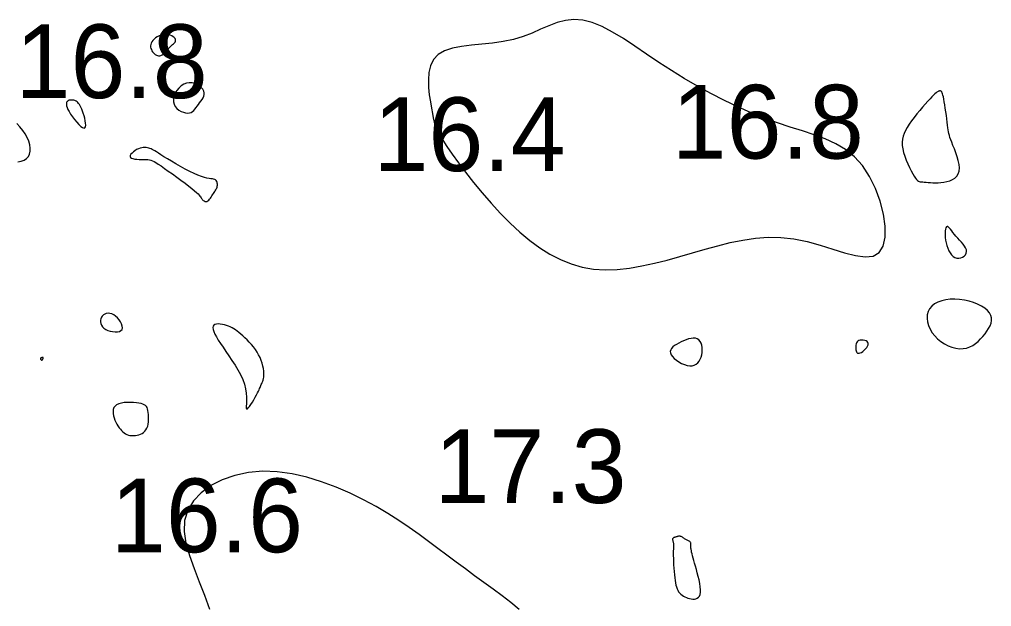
# Model space of a CAD drawing. Extents: x 3040093 to 3056816, y 408076 to 509144.
# Drawn here: x 3046417.5 to 3046483.4, y 434917.9 to 434957.8 of the extents above; entities that cross this region are included whole.
import ezdxf

# ---------------------------------------------------------------- set-up
doc = ezdxf.new("R2010")
doc.units = 0
doc.layers.add('V-CHAN-CONT-EL17', color=7, linetype='Continuous')
doc.layers.add('V-TOPO-SOUN-0610', color=7, linetype='Continuous')

msp = doc.modelspace()

# ---------------------------------------------------------------- linework, layer by layer
at = {"layer": 'V-CHAN-CONT-EL17'}
for points in [[(3046451.412, 434943.323), (3046452.08, 434942.766), (3046452.758, 434942.269), (3046453.45, 434941.835), (3046454.157, 434941.47), (3046454.881, 434941.177), (3046455.627, 434940.962), (3046456.395, 434940.828), (3046457.187, 434940.778), (3046458, 434940.803), (3046458.832, 434940.892), (3046459.676, 434941.035), (3046460.53, 434941.221), (3046461.39, 434941.439), (3046462.252, 434941.678), (3046463.112, 434941.927), (3046463.966, 434942.176), (3046464.817, 434942.412), (3046465.667, 434942.623), (3046466.518, 434942.796), (3046467.372, 434942.92), (3046468.232, 434942.983), (3046469.101, 434942.971), (3046469.981, 434942.873), (3046470.87, 434942.684), (3046471.752, 434942.437), (3046472.607, 434942.17), (3046473.414, 434941.924), (3046474.153, 434941.739), (3046474.804, 434941.653), (3046475.347, 434941.706), (3046475.761, 434941.939), (3046476.031, 434942.377), (3046476.163, 434942.989), (3046476.167, 434943.731), (3046476.053, 434944.559), (3046475.832, 434945.429), (3046475.515, 434946.295), (3046475.111, 434947.114), (3046474.631, 434947.841), (3046474.085, 434948.442), (3046473.478, 434948.93), (3046472.817, 434949.326), (3046472.106, 434949.655), (3046471.351, 434949.937), (3046470.557, 434950.196), (3046469.728, 434950.454), (3046468.871, 434950.735), (3046467.991, 434951.056), (3046467.093, 434951.418), (3046466.184, 434951.819), (3046465.27, 434952.255), (3046464.356, 434952.723), (3046463.448, 434953.219), (3046462.553, 434953.741), (3046461.677, 434954.285), (3046460.825, 434954.845), (3046459.998, 434955.406), (3046459.2, 434955.948), (3046458.43, 434956.452), (3046457.692, 434956.9), (3046456.985, 434957.272), (3046456.313, 434957.55), (3046455.675, 434957.715), (3046455.073, 434957.756), (3046454.496, 434957.689), (3046453.935, 434957.538), (3046453.378, 434957.329), (3046452.815, 434957.086), (3046452.234, 434956.833), (3046451.625, 434956.595), (3046450.976, 434956.396), (3046450.284, 434956.253), (3046449.563, 434956.154), (3046448.836, 434956.079), (3046448.125, 434956.008), (3046447.452, 434955.922), (3046446.838, 434955.8), (3046446.305, 434955.623), (3046445.876, 434955.371), (3046445.566, 434955.032), (3046445.363, 434954.618), (3046445.25, 434954.151), (3046445.21, 434953.651), (3046445.224, 434953.139), (3046445.275, 434952.636), (3046445.346, 434952.163), (3046445.419, 434951.74), (3046445.481, 434951.38), (3046445.539, 434951.071), (3046445.604, 434950.792), (3046445.69, 434950.524), (3046445.806, 434950.245), (3046445.966, 434949.935), (3046446.181, 434949.574), (3046446.463, 434949.142), (3046446.82, 434948.625), (3046447.246, 434948.034), (3046447.733, 434947.387), (3046448.271, 434946.702), (3046448.851, 434945.997), (3046449.464, 434945.289), (3046450.101, 434944.596), (3046450.753, 434943.935)], [(3046426.581, 434955.49), (3046426.642, 434955.428), (3046426.708, 434955.376), (3046426.779, 434955.333), (3046426.854, 434955.304), (3046426.931, 434955.289), (3046427.009, 434955.291), (3046427.089, 434955.312), (3046427.168, 434955.352), (3046427.248, 434955.41), (3046427.327, 434955.481), (3046427.407, 434955.562), (3046427.486, 434955.648), (3046427.564, 434955.737), (3046427.643, 434955.824), (3046427.721, 434955.906), (3046427.799, 434955.98), (3046427.873, 434956.047), (3046427.941, 434956.108), (3046427.999, 434956.166), (3046428.045, 434956.221), (3046428.075, 434956.276), (3046428.086, 434956.333), (3046428.076, 434956.393), (3046428.042, 434956.457), (3046427.986, 434956.522), (3046427.911, 434956.586), (3046427.82, 434956.644), (3046427.715, 434956.693), (3046427.599, 434956.731), (3046427.476, 434956.753), (3046427.348, 434956.756), (3046427.218, 434956.737), (3046427.088, 434956.699), (3046426.962, 434956.645), (3046426.842, 434956.577), (3046426.731, 434956.498), (3046426.631, 434956.412), (3046426.547, 434956.321), (3046426.48, 434956.228), (3046426.432, 434956.136), (3046426.403, 434956.045), (3046426.39, 434955.957), (3046426.393, 434955.87), (3046426.41, 434955.787), (3046426.439, 434955.707), (3046426.478, 434955.63), (3046426.526, 434955.557)], [(3046429.024, 434951.415), (3046429.133, 434951.453), (3046429.229, 434951.512), (3046429.316, 434951.588), (3046429.396, 434951.678), (3046429.473, 434951.778), (3046429.549, 434951.884), (3046429.628, 434951.994), (3046429.711, 434952.104), (3046429.795, 434952.213), (3046429.873, 434952.323), (3046429.941, 434952.434), (3046429.992, 434952.546), (3046430.021, 434952.66), (3046430.023, 434952.776), (3046429.992, 434952.895), (3046429.925, 434953.017), (3046429.824, 434953.135), (3046429.695, 434953.244), (3046429.544, 434953.338), (3046429.376, 434953.41), (3046429.197, 434953.454), (3046429.011, 434953.463), (3046428.824, 434953.432), (3046428.641, 434953.356), (3046428.469, 434953.241), (3046428.311, 434953.095), (3046428.174, 434952.926), (3046428.062, 434952.741), (3046427.981, 434952.549), (3046427.937, 434952.357), (3046427.935, 434952.173), (3046427.977, 434952.004), (3046428.058, 434951.853), (3046428.17, 434951.722), (3046428.304, 434951.61), (3046428.453, 434951.521), (3046428.607, 434951.456), (3046428.759, 434951.415), (3046428.9, 434951.402)], [(3046478.812, 434946.722), (3046478.934, 434946.71), (3046479.072, 434946.697), (3046479.224, 434946.686), (3046479.389, 434946.678), (3046479.564, 434946.675), (3046479.75, 434946.68), (3046479.944, 434946.695), (3046480.144, 434946.721), (3046480.345, 434946.762), (3046480.539, 434946.82), (3046480.72, 434946.898), (3046480.88, 434946.998), (3046481.015, 434947.124), (3046481.115, 434947.278), (3046481.175, 434947.463), (3046481.191, 434947.68), (3046481.168, 434947.922), (3046481.114, 434948.181), (3046481.037, 434948.448), (3046480.947, 434948.714), (3046480.85, 434948.97), (3046480.755, 434949.209), (3046480.67, 434949.421), (3046480.603, 434949.601), (3046480.55, 434949.754), (3046480.511, 434949.888), (3046480.48, 434950.013), (3046480.457, 434950.137), (3046480.437, 434950.267), (3046480.418, 434950.413), (3046480.397, 434950.583), (3046480.372, 434950.783), (3046480.342, 434951.007), (3046480.31, 434951.245), (3046480.275, 434951.49), (3046480.239, 434951.732), (3046480.203, 434951.964), (3046480.168, 434952.175), (3046480.135, 434952.359), (3046480.105, 434952.507), (3046480.078, 434952.622), (3046480.054, 434952.709), (3046480.032, 434952.772), (3046480.013, 434952.816), (3046479.997, 434952.844), (3046479.982, 434952.861), (3046479.97, 434952.872), (3046479.959, 434952.88), (3046479.95, 434952.886), (3046479.942, 434952.891), (3046479.936, 434952.894), (3046479.93, 434952.897), (3046479.924, 434952.899), (3046479.917, 434952.902), (3046479.911, 434952.904), (3046479.904, 434952.906), (3046479.895, 434952.909), (3046479.884, 434952.91), (3046479.871, 434952.911), (3046479.856, 434952.909), (3046479.837, 434952.905), (3046479.815, 434952.898), (3046479.788, 434952.888), (3046479.757, 434952.872), (3046479.718, 434952.849), (3046479.67, 434952.816), (3046479.61, 434952.768), (3046479.536, 434952.703), (3046479.446, 434952.617), (3046479.336, 434952.507), (3046479.205, 434952.37), (3046479.052, 434952.203), (3046478.881, 434952.012), (3046478.697, 434951.801), (3046478.507, 434951.576), (3046478.316, 434951.343), (3046478.129, 434951.106), (3046477.954, 434950.872), (3046477.794, 434950.646), (3046477.656, 434950.432), (3046477.54, 434950.227), (3046477.447, 434950.028), (3046477.379, 434949.831), (3046477.334, 434949.632), (3046477.316, 434949.426), (3046477.322, 434949.21), (3046477.356, 434948.981), (3046477.415, 434948.735), (3046477.497, 434948.479), (3046477.594, 434948.22), (3046477.703, 434947.964), (3046477.817, 434947.719), (3046477.93, 434947.493), (3046478.039, 434947.292), (3046478.137, 434947.124), (3046478.22, 434946.993), (3046478.291, 434946.898), (3046478.354, 434946.83), (3046478.414, 434946.787), (3046478.475, 434946.76), (3046478.541, 434946.746), (3046478.617, 434946.739), (3046478.706, 434946.732)], [(3046421.776, 434951.544), (3046421.723, 434951.678), (3046421.67, 434951.796), (3046421.617, 434951.898), (3046421.563, 434951.987), (3046421.51, 434952.061), (3046421.456, 434952.123), (3046421.403, 434952.173), (3046421.35, 434952.211), (3046421.298, 434952.241), (3046421.247, 434952.261), (3046421.197, 434952.275), (3046421.148, 434952.284), (3046421.101, 434952.288), (3046421.057, 434952.29), (3046421.014, 434952.29), (3046420.974, 434952.29), (3046420.936, 434952.289), (3046420.9, 434952.285), (3046420.867, 434952.279), (3046420.835, 434952.268), (3046420.805, 434952.252), (3046420.776, 434952.229), (3046420.748, 434952.2), (3046420.722, 434952.161), (3046420.7, 434952.112), (3046420.687, 434952.051), (3046420.685, 434951.976), (3046420.698, 434951.885), (3046420.729, 434951.777), (3046420.782, 434951.649), (3046420.861, 434951.501), (3046420.967, 434951.331), (3046421.094, 434951.149), (3046421.234, 434950.965), (3046421.381, 434950.789), (3046421.526, 434950.632), (3046421.662, 434950.504), (3046421.781, 434950.416), (3046421.876, 434950.377), (3046421.941, 434950.396), (3046421.978, 434950.465), (3046421.991, 434950.575), (3046421.983, 434950.715), (3046421.959, 434950.877), (3046421.923, 434951.051), (3046421.877, 434951.226), (3046421.827, 434951.393)], [(3046425.444, 434948.924), (3046425.329, 434948.853), (3046425.222, 434948.774), (3046425.129, 434948.691), (3046425.057, 434948.607), (3046425.01, 434948.527), (3046424.995, 434948.455), (3046425.019, 434948.393), (3046425.084, 434948.347), (3046425.185, 434948.313), (3046425.314, 434948.29), (3046425.462, 434948.275), (3046425.62, 434948.267), (3046425.781, 434948.262), (3046425.936, 434948.259), (3046426.077, 434948.256), (3046426.198, 434948.249), (3046426.304, 434948.236), (3046426.405, 434948.213), (3046426.507, 434948.175), (3046426.619, 434948.121), (3046426.749, 434948.045), (3046426.905, 434947.945), (3046427.096, 434947.816), (3046427.325, 434947.657), (3046427.586, 434947.474), (3046427.868, 434947.275), (3046428.158, 434947.066), (3046428.447, 434946.855), (3046428.723, 434946.65), (3046428.975, 434946.458), (3046429.192, 434946.286), (3046429.367, 434946.142), (3046429.501, 434946.022), (3046429.603, 434945.922), (3046429.677, 434945.841), (3046429.732, 434945.773), (3046429.772, 434945.715), (3046429.805, 434945.664), (3046429.837, 434945.615), (3046429.874, 434945.567), (3046429.914, 434945.52), (3046429.959, 434945.478), (3046430.008, 434945.442), (3046430.059, 434945.415), (3046430.112, 434945.4), (3046430.166, 434945.398), (3046430.221, 434945.413), (3046430.277, 434945.446), (3046430.332, 434945.495), (3046430.386, 434945.556), (3046430.44, 434945.627), (3046430.493, 434945.704), (3046430.545, 434945.784), (3046430.594, 434945.864), (3046430.643, 434945.94), (3046430.689, 434946.012), (3046430.732, 434946.078), (3046430.772, 434946.14), (3046430.808, 434946.2), (3046430.84, 434946.259), (3046430.867, 434946.317), (3046430.889, 434946.378), (3046430.904, 434946.441), (3046430.912, 434946.507), (3046430.914, 434946.576), (3046430.907, 434946.644), (3046430.891, 434946.709), (3046430.866, 434946.77), (3046430.832, 434946.825), (3046430.786, 434946.87), (3046430.73, 434946.904), (3046430.661, 434946.927), (3046430.577, 434946.941), (3046430.476, 434946.954), (3046430.353, 434946.971), (3046430.207, 434946.997), (3046430.035, 434947.038), (3046429.833, 434947.099), (3046429.598, 434947.187), (3046429.33, 434947.305), (3046429.036, 434947.448), (3046428.727, 434947.609), (3046428.411, 434947.781), (3046428.099, 434947.958), (3046427.8, 434948.132), (3046427.525, 434948.297), (3046427.282, 434948.445), (3046427.079, 434948.572), (3046426.913, 434948.678), (3046426.778, 434948.765), (3046426.667, 434948.837), (3046426.574, 434948.894), (3046426.493, 434948.941), (3046426.419, 434948.979), (3046426.344, 434949.01), (3046426.265, 434949.036), (3046426.18, 434949.057), (3046426.089, 434949.071), (3046425.993, 434949.076), (3046425.892, 434949.072), (3046425.786, 434949.055), (3046425.676, 434949.026), (3046425.562, 434948.983)], [(3046480.292, 434942.6), (3046480.34, 434942.417), (3046480.401, 434942.239), (3046480.473, 434942.07), (3046480.558, 434941.917), (3046480.655, 434941.785), (3046480.763, 434941.68), (3046480.883, 434941.606), (3046481.013, 434941.568), (3046481.147, 434941.563), (3046481.28, 434941.588), (3046481.404, 434941.638), (3046481.512, 434941.71), (3046481.599, 434941.799), (3046481.658, 434941.901), (3046481.682, 434942.014), (3046481.667, 434942.132), (3046481.617, 434942.255), (3046481.539, 434942.382), (3046481.439, 434942.512), (3046481.325, 434942.644), (3046481.203, 434942.778), (3046481.079, 434942.912), (3046480.96, 434943.046), (3046480.853, 434943.178), (3046480.756, 434943.304), (3046480.67, 434943.421), (3046480.593, 434943.524), (3046480.524, 434943.609), (3046480.464, 434943.671), (3046480.41, 434943.706), (3046480.363, 434943.71), (3046480.321, 434943.68), (3046480.285, 434943.618), (3046480.257, 434943.528), (3046480.237, 434943.414), (3046480.226, 434943.278), (3046480.225, 434943.125), (3046480.235, 434942.959), (3046480.257, 434942.783)], [(3046479.719, 434936.083), (3046479.939, 434935.903), (3046480.177, 434935.748), (3046480.428, 434935.62), (3046480.685, 434935.522), (3046480.943, 434935.455), (3046481.198, 434935.423), (3046481.443, 434935.427), (3046481.675, 434935.468), (3046481.893, 434935.543), (3046482.097, 434935.647), (3046482.287, 434935.776), (3046482.466, 434935.924), (3046482.631, 434936.088), (3046482.785, 434936.261), (3046482.928, 434936.44), (3046483.059, 434936.621), (3046483.174, 434936.802), (3046483.268, 434936.982), (3046483.336, 434937.162), (3046483.372, 434937.339), (3046483.371, 434937.513), (3046483.328, 434937.685), (3046483.239, 434937.852), (3046483.098, 434938.014), (3046482.912, 434938.168), (3046482.687, 434938.312), (3046482.43, 434938.442), (3046482.146, 434938.556), (3046481.844, 434938.65), (3046481.529, 434938.722), (3046481.208, 434938.768), (3046480.888, 434938.787), (3046480.574, 434938.777), (3046480.274, 434938.74), (3046479.992, 434938.674), (3046479.734, 434938.581), (3046479.508, 434938.461), (3046479.318, 434938.314), (3046479.171, 434938.139), (3046479.071, 434937.939), (3046479.017, 434937.719), (3046479.007, 434937.483), (3046479.038, 434937.238), (3046479.107, 434936.99), (3046479.213, 434936.745), (3046479.352, 434936.508), (3046479.521, 434936.286)], [(3046423.491, 434936.668), (3046423.65, 434936.615), (3046423.816, 434936.581), (3046423.982, 434936.566), (3046424.137, 434936.572), (3046424.273, 434936.601), (3046424.381, 434936.654), (3046424.453, 434936.733), (3046424.482, 434936.838), (3046424.471, 434936.963), (3046424.426, 434937.101), (3046424.353, 434937.245), (3046424.257, 434937.386), (3046424.144, 434937.518), (3046424.019, 434937.634), (3046423.889, 434937.725), (3046423.758, 434937.786), (3046423.629, 434937.819), (3046423.505, 434937.825), (3046423.389, 434937.808), (3046423.283, 434937.769), (3046423.19, 434937.712), (3046423.112, 434937.638), (3046423.051, 434937.552), (3046423.011, 434937.454), (3046422.991, 434937.349), (3046422.993, 434937.239), (3046423.018, 434937.129), (3046423.065, 434937.02), (3046423.135, 434936.916), (3046423.23, 434936.821), (3046423.349, 434936.737)], [(3046431.49, 434935.239), (3046431.694, 434934.944), (3046431.903, 434934.635), (3046432.109, 434934.316), (3046432.304, 434933.991), (3046432.48, 434933.664), (3046432.629, 434933.338), (3046432.745, 434933.017), (3046432.821, 434932.705), (3046432.863, 434932.408), (3046432.881, 434932.134), (3046432.883, 434931.89), (3046432.876, 434931.682), (3046432.871, 434931.517), (3046432.875, 434931.403), (3046432.897, 434931.347), (3046432.944, 434931.352), (3046433.011, 434931.411), (3046433.095, 434931.513), (3046433.189, 434931.646), (3046433.289, 434931.802), (3046433.389, 434931.967), (3046433.483, 434932.133), (3046433.568, 434932.287), (3046433.638, 434932.422), (3046433.694, 434932.538), (3046433.74, 434932.638), (3046433.778, 434932.725), (3046433.809, 434932.802), (3046433.837, 434932.872), (3046433.863, 434932.938), (3046433.891, 434933.003), (3046433.921, 434933.069), (3046433.954, 434933.14), (3046433.985, 434933.216), (3046434.015, 434933.3), (3046434.04, 434933.394), (3046434.058, 434933.5), (3046434.068, 434933.619), (3046434.068, 434933.753), (3046434.056, 434933.905), (3046434.031, 434934.071), (3046433.994, 434934.248), (3046433.943, 434934.434), (3046433.879, 434934.625), (3046433.802, 434934.818), (3046433.71, 434935.01), (3046433.605, 434935.198), (3046433.486, 434935.379), (3046433.355, 434935.553), (3046433.216, 434935.719), (3046433.071, 434935.876), (3046432.925, 434936.024), (3046432.778, 434936.162), (3046432.635, 434936.29), (3046432.499, 434936.407), (3046432.371, 434936.514), (3046432.25, 434936.609), (3046432.134, 434936.695), (3046432.019, 434936.772), (3046431.905, 434936.84), (3046431.788, 434936.9), (3046431.666, 434936.954), (3046431.536, 434937), (3046431.397, 434937.041), (3046431.255, 434937.073), (3046431.113, 434937.094), (3046430.979, 434937.103), (3046430.856, 434937.095), (3046430.752, 434937.069), (3046430.672, 434937.022), (3046430.62, 434936.952), (3046430.603, 434936.856), (3046430.618, 434936.735), (3046430.664, 434936.59), (3046430.74, 434936.421), (3046430.843, 434936.229), (3046430.971, 434936.013), (3046431.123, 434935.776), (3046431.297, 434935.518)], [(3046461.742, 434934.892), (3046461.865, 434934.766), (3046462.016, 434934.643), (3046462.187, 434934.528), (3046462.372, 434934.427), (3046462.561, 434934.345), (3046462.748, 434934.288), (3046462.925, 434934.26), (3046463.086, 434934.267), (3046463.229, 434934.305), (3046463.355, 434934.372), (3046463.464, 434934.463), (3046463.556, 434934.576), (3046463.631, 434934.706), (3046463.689, 434934.851), (3046463.732, 434935.007), (3046463.757, 434935.17), (3046463.766, 434935.336), (3046463.758, 434935.498), (3046463.731, 434935.653), (3046463.686, 434935.794), (3046463.621, 434935.917), (3046463.536, 434936.017), (3046463.431, 434936.089), (3046463.305, 434936.128), (3046463.163, 434936.138), (3046463.007, 434936.123), (3046462.842, 434936.086), (3046462.673, 434936.031), (3046462.502, 434935.963), (3046462.336, 434935.886), (3046462.176, 434935.803), (3046462.029, 434935.718), (3046461.897, 434935.631), (3046461.784, 434935.54), (3046461.695, 434935.446), (3046461.634, 434935.348), (3046461.604, 434935.243), (3046461.61, 434935.133), (3046461.656, 434935.016)], [(3046474.997, 434935.853), (3046474.944, 434935.912), (3046474.868, 434935.957), (3046474.777, 434935.988), (3046474.677, 434936.006), (3046474.574, 434936.009), (3046474.476, 434935.998), (3046474.389, 434935.972), (3046474.318, 434935.932), (3046474.262, 434935.88), (3046474.221, 434935.817), (3046474.193, 434935.746), (3046474.175, 434935.669), (3046474.167, 434935.589), (3046474.166, 434935.508), (3046474.172, 434935.428), (3046474.182, 434935.352), (3046474.197, 434935.281), (3046474.22, 434935.219), (3046474.249, 434935.169), (3046474.288, 434935.132), (3046474.338, 434935.112), (3046474.398, 434935.111), (3046474.471, 434935.133), (3046474.557, 434935.177), (3046474.65, 434935.242), (3046474.744, 434935.321), (3046474.834, 434935.411), (3046474.912, 434935.507), (3046474.974, 434935.603), (3046475.012, 434935.696), (3046475.021, 434935.781)], [(3046418.959, 434934.681), (3046418.97, 434934.673), (3046418.981, 434934.667), (3046418.992, 434934.661), (3046419.003, 434934.657), (3046419.013, 434934.655), (3046419.024, 434934.654), (3046419.034, 434934.656), (3046419.043, 434934.661), (3046419.051, 434934.668), (3046419.059, 434934.677), (3046419.066, 434934.687), (3046419.072, 434934.698), (3046419.079, 434934.709), (3046419.085, 434934.721), (3046419.091, 434934.732), (3046419.097, 434934.742), (3046419.102, 434934.752), (3046419.107, 434934.761), (3046419.111, 434934.769), (3046419.114, 434934.777), (3046419.116, 434934.785), (3046419.116, 434934.792), (3046419.115, 434934.799), (3046419.112, 434934.805), (3046419.106, 434934.812), (3046419.099, 434934.817), (3046419.091, 434934.822), (3046419.08, 434934.825), (3046419.069, 434934.828), (3046419.056, 434934.828), (3046419.041, 434934.827), (3046419.025, 434934.824), (3046419.009, 434934.819), (3046418.993, 434934.812), (3046418.977, 434934.805), (3046418.962, 434934.796), (3046418.949, 434934.786), (3046418.937, 434934.776), (3046418.929, 434934.766), (3046418.923, 434934.756), (3046418.921, 434934.746), (3046418.921, 434934.736), (3046418.923, 434934.726), (3046418.927, 434934.717), (3046418.933, 434934.707), (3046418.941, 434934.698), (3046418.95, 434934.69)], [(3046425.483, 434929.563), (3046425.593, 434929.591), (3046425.701, 434929.629), (3046425.806, 434929.679), (3046425.905, 434929.743), (3046425.996, 434929.822), (3046426.075, 434929.918), (3046426.14, 434930.032), (3046426.19, 434930.164), (3046426.225, 434930.312), (3046426.247, 434930.47), (3046426.257, 434930.632), (3046426.257, 434930.794), (3046426.248, 434930.951), (3046426.231, 434931.097), (3046426.209, 434931.228), (3046426.181, 434931.34), (3046426.146, 434931.433), (3046426.1, 434931.51), (3046426.04, 434931.573), (3046425.963, 434931.624), (3046425.866, 434931.665), (3046425.746, 434931.699), (3046425.599, 434931.728), (3046425.425, 434931.752), (3046425.23, 434931.771), (3046425.022, 434931.781), (3046424.81, 434931.781), (3046424.602, 434931.768), (3046424.407, 434931.739), (3046424.233, 434931.693), (3046424.089, 434931.625), (3046423.98, 434931.536), (3046423.906, 434931.428), (3046423.862, 434931.304), (3046423.845, 434931.168), (3046423.851, 434931.024), (3046423.876, 434930.876), (3046423.917, 434930.727), (3046423.97, 434930.58), (3046424.032, 434930.44), (3046424.101, 434930.307), (3046424.176, 434930.183), (3046424.256, 434930.067), (3046424.34, 434929.962), (3046424.427, 434929.866), (3046424.517, 434929.783), (3046424.607, 434929.711), (3046424.698, 434929.653), (3046424.789, 434929.606), (3046424.881, 434929.571), (3046424.975, 434929.547), (3046425.071, 434929.533), (3046425.169, 434929.528), (3046425.27, 434929.532), (3046425.375, 434929.544)], [(3046461.755, 434922.501), (3046461.758, 434922.462), (3046461.766, 434922.419), (3046461.778, 434922.373), (3046461.791, 434922.326), (3046461.805, 434922.277), (3046461.817, 434922.23), (3046461.826, 434922.184), (3046461.83, 434922.141), (3046461.83, 434922.096), (3046461.827, 434922.045), (3046461.823, 434921.985), (3046461.817, 434921.912), (3046461.812, 434921.82), (3046461.808, 434921.706), (3046461.806, 434921.566), (3046461.808, 434921.397), (3046461.813, 434921.203), (3046461.82, 434920.992), (3046461.831, 434920.77), (3046461.845, 434920.543), (3046461.861, 434920.317), (3046461.88, 434920.099), (3046461.901, 434919.895), (3046461.924, 434919.711), (3046461.951, 434919.545), (3046461.982, 434919.397), (3046462.019, 434919.265), (3046462.061, 434919.146), (3046462.111, 434919.04), (3046462.169, 434918.945), (3046462.236, 434918.858), (3046462.312, 434918.779), (3046462.398, 434918.708), (3046462.491, 434918.645), (3046462.59, 434918.59), (3046462.694, 434918.543), (3046462.802, 434918.505), (3046462.912, 434918.476), (3046463.023, 434918.456), (3046463.133, 434918.446), (3046463.241, 434918.449), (3046463.342, 434918.468), (3046463.433, 434918.505), (3046463.513, 434918.565), (3046463.577, 434918.649), (3046463.624, 434918.76), (3046463.65, 434918.903), (3046463.652, 434919.078), (3046463.635, 434919.281), (3046463.601, 434919.503), (3046463.554, 434919.739), (3046463.497, 434919.982), (3046463.435, 434920.224), (3046463.371, 434920.458), (3046463.309, 434920.679), (3046463.251, 434920.88), (3046463.199, 434921.061), (3046463.153, 434921.224), (3046463.112, 434921.371), (3046463.078, 434921.502), (3046463.05, 434921.62), (3046463.029, 434921.725), (3046463.014, 434921.82), (3046463.006, 434921.905), (3046463.002, 434921.981), (3046463.002, 434922.049), (3046463.003, 434922.11), (3046463.002, 434922.163), (3046462.999, 434922.209), (3046462.991, 434922.25), (3046462.976, 434922.285), (3046462.953, 434922.315), (3046462.922, 434922.342), (3046462.885, 434922.365), (3046462.842, 434922.387), (3046462.797, 434922.408), (3046462.748, 434922.43), (3046462.699, 434922.453), (3046462.65, 434922.479), (3046462.602, 434922.507), (3046462.556, 434922.539), (3046462.511, 434922.571), (3046462.467, 434922.602), (3046462.425, 434922.632), (3046462.383, 434922.658), (3046462.343, 434922.68), (3046462.303, 434922.696), (3046462.264, 434922.705), (3046462.226, 434922.708), (3046462.189, 434922.706), (3046462.151, 434922.7), (3046462.114, 434922.691), (3046462.076, 434922.68), (3046462.038, 434922.668), (3046461.999, 434922.657), (3046461.959, 434922.647), (3046461.92, 434922.637), (3046461.882, 434922.627), (3046461.848, 434922.616), (3046461.817, 434922.601), (3046461.791, 434922.584), (3046461.771, 434922.562), (3046461.759, 434922.534)]]:
    msp.add_lwpolyline(points, close=True, dxfattribs=at)
for points in [[(3046417.39, 434948.105), (3046417.615, 434948.148), (3046417.814, 434948.222), (3046417.981, 434948.326), (3046418.109, 434948.462), (3046418.193, 434948.627), (3046418.235, 434948.818), (3046418.236, 434949.03), (3046418.2, 434949.258), (3046418.128, 434949.497), (3046418.023, 434949.742), (3046417.888, 434949.989), (3046417.724, 434950.231), (3046417.535, 434950.466), (3046417.322, 434950.689)], [(3046451.354, 434917.746), (3046450.79, 434918.207), (3046450.202, 434918.664), (3046449.594, 434919.119), (3046448.973, 434919.573), (3046448.345, 434920.028), (3046447.715, 434920.485), (3046447.089, 434920.946), (3046446.471, 434921.411), (3046445.853, 434921.88), (3046445.227, 434922.352), (3046444.585, 434922.826), (3046443.916, 434923.301), (3046443.213, 434923.775), (3046442.467, 434924.248), (3046441.668, 434924.717), (3046440.81, 434925.181), (3046439.902, 434925.627), (3046438.954, 434926.04), (3046437.977, 434926.406), (3046436.98, 434926.71), (3046435.975, 434926.938), (3046434.973, 434927.076), (3046433.983, 434927.108), (3046433.019, 434927.025), (3046432.1, 434926.83), (3046431.246, 434926.532), (3046430.478, 434926.139), (3046429.817, 434925.659), (3046429.285, 434925.1), (3046428.902, 434924.47), (3046428.688, 434923.777), (3046428.656, 434923.029), (3046428.778, 434922.233), (3046429.015, 434921.396), (3046429.332, 434920.524), (3046429.69, 434919.623), (3046430.052, 434918.7), (3046430.381, 434917.762)]]:
    msp.add_lwpolyline(points, dxfattribs=at)

# ---------------------------------------------------------------- texts
at = {"layer": 'V-TOPO-SOUN-0610'}
for s, p in [('16.8 ', (3046417.243, 434952.42)), ('16.8 ', (3046461.703, 434948.32)), ('16.4 ', (3046441.493, 434947.47)), ('17.3 ', (3046445.623, 434924.96)), ('16.6 ', (3046423.703, 434921.62))]:
    msp.add_text(s, height=5, dxfattribs=at).set_placement(p)

doc.saveas('drawing.dxf')
